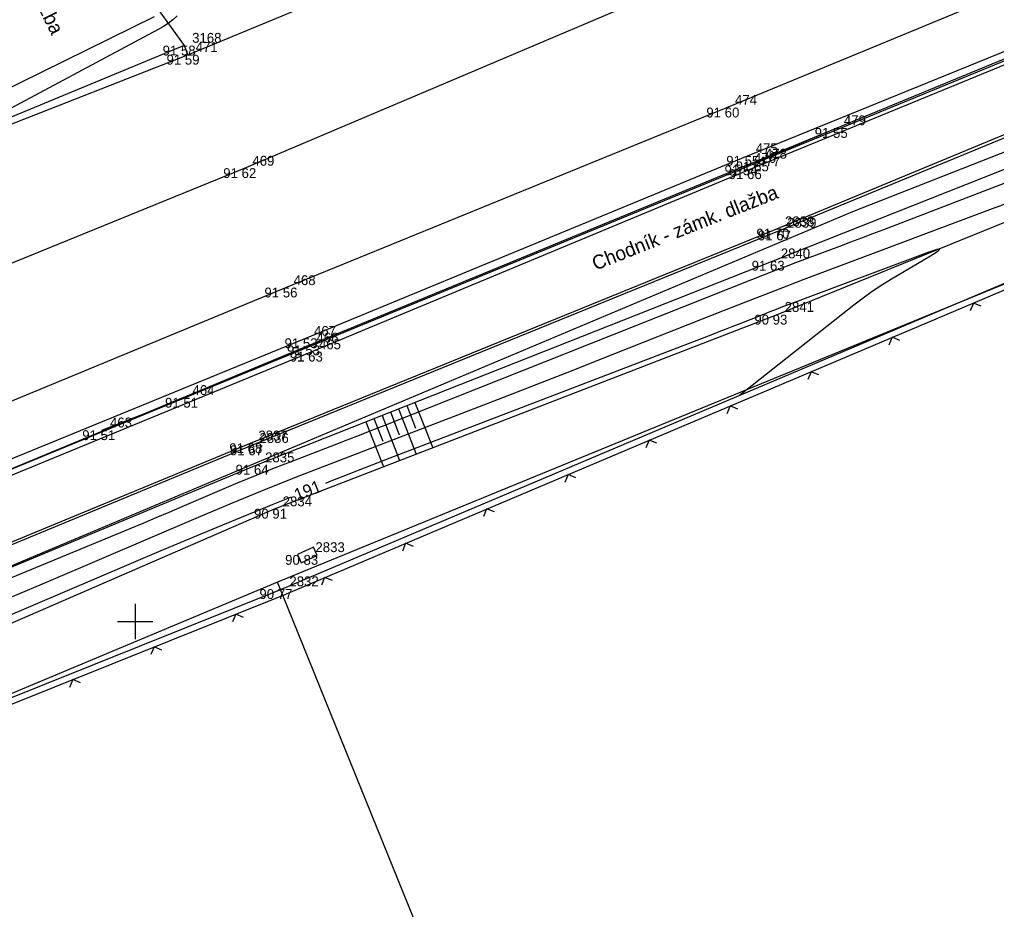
# Model space of a CAD drawing. Extents: x -711081 to -709338, y -1025122 to -1024092.
# Drawn here: x -710178.28 to -710150.55, y -1024708.18 to -1024682.91 of the extents above; entities that cross this region are included whole.
import ezdxf

# ---------------------------------------------------------------- set-up
doc = ezdxf.new("R2010")
doc.units = 0
for name, color, linetype in [('Ex_Contour Labels', 7, 'Continuous'), ('Ex_Major Contours', 7, 'Continuous'), ('Ex_Minor Contours', 7, 'Continuous'), ('Z_body', 7, 'Continuous'), ('Z_body_cisla', 7, 'Continuous'), ('Z_body_vysky_redukovane', 7, 'Continuous'), ('Z_chodnik', 7, 'Continuous'), ('Z_hektometricka_sit', 7, 'Continuous'), ('Z_hrany_paty', 7, 'Continuous'), ('Z_katastr_hranice', 7, 'Continuous'), ('Z_komunikace', 7, 'Continuous'), ('Z_komunikace_osa', 7, 'Continuous'), ('Z_obruba', 7, 'Continuous'), ('Z_pilire', 7, 'Continuous'), ('Z_ploty', 7, 'Continuous'), ('Z_ploty_znacky', 7, 'Continuous'), ('Z_popisy', 7, 'Continuous'), ('Z_rozhranni', 7, 'Continuous'), ('Z_technicke_srafy', 7, 'Continuous'), ('Z_vdz12_plna', 7, 'Continuous'), ('Z_vdz25_plna', 7, 'Continuous'), ('Z_zlabek', 7, 'Continuous')]:
    doc.layers.add(name, color=color, linetype=linetype)

# ---------------------------------------------------------------- blocks, each defined once
blk = doc.blocks.new('POINT_DISPLAY')
blk.add_line((0, 0), (0, 0))
blk = doc.blocks.new('Z666')
for p, q in [((-0.25, 0.13), (-0.25, -0.13)), ((0.25, 0.13), (-0.25, 0.13)), ((0.25, -0.13), (0.25, 0.13)), ((-0.25, -0.13), (0.25, -0.13))]:
    blk.add_line(p, q)
blk = doc.blocks.new('Z212')
for p, q in [((-0.17, 0.17), (0, 0)), ((0, 0), (0.17, 0.17))]:
    blk.add_line(p, q)

msp = doc.modelspace()

# ---------------------------------------------------------------- linework, layer by layer
at = {"layer": 'Ex_Major Contours'}
for points in [[(-710157.84, -1024693.576), (-710154.592, -1024691.006), (-710154.335, -1024690.81), (-710154.073, -1024690.623), (-710153.804, -1024690.445), (-710153.529, -1024690.276), (-710152.418, -1024689.617), (-710152.212, -1024689.487), (-710152.152, -1024689.427), (-710152.237, -1024689.436), (-710152.467, -1024689.515), (-710156.436, -1024691.001), (-710156.618, -1024691.069), (-710156.799, -1024691.139), (-710156.98, -1024691.209), (-710157.161, -1024691.28), (-710157.883, -1024691.567), (-710158.064, -1024691.638), (-710158.245, -1024691.709), (-710158.426, -1024691.779), (-710158.607, -1024691.849), (-710167.887, -1024695.412), (-710169.491, -1024696.036), (-710169.597, -1024696.078)], [(-710170.572, -1024696.468), (-710171.09, -1024696.675), (-710172.682, -1024697.329), (-710174.269, -1024697.997), (-710183.294, -1024701.848)]]:
    msp.add_lwpolyline(points, dxfattribs=at)
at = {"layer": 'Ex_Minor Contours'}
for points in [[(-710173.804, -1024682.808), (-710173.928, -1024682.918), (-710174.06, -1024683.019), (-710174.197, -1024683.111), (-710174.341, -1024683.194), (-710179.337, -1024685.865)], [(-710197.071, -1024706.423), (-710175.143, -1024697.358), (-710174.772, -1024697.204), (-710174.401, -1024697.049), (-710174.031, -1024696.893), (-710173.661, -1024696.736), (-710172.137, -1024696.085), (-710171.79, -1024695.939), (-710171.442, -1024695.796), (-710171.092, -1024695.656), (-710170.741, -1024695.52), (-710169.335, -1024694.98), (-710168.983, -1024694.844), (-710168.632, -1024694.708), (-710168.282, -1024694.571), (-710167.931, -1024694.432), (-710157.492, -1024690.29), (-710157.181, -1024690.168), (-710156.87, -1024690.047), (-710156.559, -1024689.928), (-710156.246, -1024689.81), (-710154.996, -1024689.342), (-710154.683, -1024689.224), (-710154.371, -1024689.106), (-710154.059, -1024688.988), (-710153.747, -1024688.868), (-710143.533, -1024684.942)], [(-710178.479, -1024699.291), (-710177.449, -1024698.853), (-710173.203, -1024697.041), (-710172.236, -1024696.634), (-710171.266, -1024696.236), (-710170.292, -1024695.846), (-710169.314, -1024695.466), (-710165.096, -1024693.846), (-710164.267, -1024693.527), (-710163.44, -1024693.205), (-710162.613, -1024692.881), (-710161.787, -1024692.555), (-710158.486, -1024691.245), (-710157.66, -1024690.92), (-710156.833, -1024690.599), (-710156.003, -1024690.281), (-710155.173, -1024689.968), (-710150.656, -1024688.277), (-710150.091, -1024688.064)]]:
    msp.add_lwpolyline(points, dxfattribs=at)
at = {"layer": 'Z_chodnik'}
for p, q in [((-710156.78, -1024688.85), (-710142.69, -1024683)), ((-710171.72, -1024694.94), (-710156.78, -1024688.85)), ((-710188.14, -1024701.73), (-710171.72, -1024694.94))]:
    msp.add_line(p, q, dxfattribs=at)
at = {"layer": 'Z_hektometricka_sit'}
for p, q in [((-710175, -1024699.5), (-710175, -1024700.5)), ((-710175.5, -1024700), (-710174.5, -1024700))]:
    msp.add_line(p, q, dxfattribs=at)
at = {"layer": 'Z_hrany_paty'}
for p, q in [((-710156.89, -1024689.76), (-710141.8, -1024683.79)), ((-710156.79, -1024691.29), (-710146.23, -1024687)), ((-710171.54, -1024695.55), (-710156.89, -1024689.76)), ((-710171.04, -1024696.8), (-710156.79, -1024691.29)), ((-710198.92, -1024706.96), (-710171.54, -1024695.55)), ((-710187.68, -1024704.02), (-710171.04, -1024696.8))]:
    msp.add_line(p, q, dxfattribs=at)
at = {"layer": 'Z_katastr_hranice'}
for p, q in [((-710109.15, -1024670.43), (-710154.63, -1024688.37)), ((-710173.64, -1024693.67), (-710138.49, -1024679.21)), ((-710178.98, -1024685.05), (-710174.45, -1024682.82)), ((-710139.45, -1024685.96), (-710170.96, -1024698.88)), ((-710154.63, -1024688.37), (-710250.66, -1024728.78)), ((-710240.27, -1024721.05), (-710173.64, -1024693.67)), ((-710170.96, -1024698.88), (-710186.64, -1024705.45)), ((-710155.77, -1024736.33), (-710170.96, -1024698.88))]:
    msp.add_line(p, q, dxfattribs=at)
at = {"layer": 'Z_komunikace'}
for p, q in [((-710173.5, -1024683.91), (-710160.75, -1024678.63)), ((-710157.66, -1024687.05), (-710143.73, -1024681.3)), ((-710179.63, -1024686.31), (-710173.5, -1024683.91)), ((-710170.08, -1024692.16), (-710157.66, -1024687.05)), ((-710183.71, -1024697.82), (-710170.08, -1024692.16))]:
    msp.add_line(p, q, dxfattribs=at)
at = {"layer": 'Z_komunikace_osa'}
for p, q in [((-710171.89, -1024687.13), (-710159.43, -1024681.84)), ((-710186.03, -1024692.89), (-710171.89, -1024687.13))]:
    msp.add_line(p, q, dxfattribs=at)
at = {"layer": 'Z_obruba'}
for p, q in [((-710157.54, -1024687.16), (-710143.69, -1024681.47)), ((-710156.71, -1024688.9), (-710142.66, -1024683.1)), ((-710170, -1024692.34), (-710157.54, -1024687.16)), ((-710171.7, -1024695), (-710156.71, -1024688.9)), ((-710183.61, -1024697.94), (-710170, -1024692.34)), ((-710188.08, -1024701.79), (-710171.7, -1024695))]:
    msp.add_line(p, q, dxfattribs=at)
at = {"layer": 'Z_ploty'}
for p, q in [((-710170.84, -1024699.08), (-710145.97, -1024688.55)), ((-710170.77, -1024699.24), (-710145.9, -1024688.71)), ((-710184.96, -1024704.75), (-710170.84, -1024699.08)), ((-710184.89, -1024704.91), (-710170.77, -1024699.24))]:
    msp.add_line(p, q, dxfattribs=at)
at = {"layer": 'Z_rozhranni'}
for p, q in [((-710174.92, -1024681.81), (-710173.61, -1024683.65)), ((-710173.61, -1024683.65), (-710179.69, -1024686.16)), ((-710173.61, -1024683.65), (-710173.5, -1024683.91))]:
    msp.add_line(p, q, dxfattribs=at)
at = {"layer": 'Z_technicke_srafy'}
for p, q in [((-710167.06, -1024693.78), (-710166.55, -1024695.07)), ((-710167.75, -1024694.05), (-710167.5, -1024694.7)), ((-710167.52, -1024693.96), (-710167.02, -1024695.25)), ((-710167.29, -1024693.87), (-710167.04, -1024694.51)), ((-710168.45, -1024694.33), (-710167.95, -1024695.61)), ((-710168.22, -1024694.24), (-710167.97, -1024694.88)), ((-710167.99, -1024694.15), (-710167.49, -1024695.43))]:
    msp.add_line(p, q, dxfattribs=at)
at = {"layer": 'Z_vdz12_plna'}
for p, q in [((-710157.61, -1024686.78), (-710143.76, -1024681.14)), ((-710170.15, -1024691.96), (-710157.61, -1024686.78)), ((-710183.83, -1024697.56), (-710170.15, -1024691.96))]:
    msp.add_line(p, q, dxfattribs=at)
at = {"layer": 'Z_vdz25_plna'}
for p, q in [((-710158.2, -1024685.41), (-710144.27, -1024679.64)), ((-710170.72, -1024690.52), (-710158.2, -1024685.41)), ((-710184.38, -1024696.16), (-710170.72, -1024690.52))]:
    msp.add_line(p, q, dxfattribs=at)
at = {"layer": 'Z_zlabek'}
for p, q in [((-710157.34, -1024686.94), (-710155.1, -1024685.99)), ((-710175.94, -1024694.57), (-710173.59, -1024693.65))]:
    msp.add_line(p, q, dxfattribs=at)

# ---------------------------------------------------------------- block references
at = {"layer": 'Z_body'}
for p in [(-710173.61, -1024683.65), (-710173.5, -1024683.91), (-710158.2, -1024685.41), (-710155.1, -1024685.99), (-710157.61, -1024686.78), (-710171.89, -1024687.13), (-710157.66, -1024687.05), (-710157.34, -1024686.94), (-710157.54, -1024687.16), (-710156.78, -1024688.85), (-710156.71, -1024688.9), (-710156.89, -1024689.76), (-710170.72, -1024690.52), (-710156.79, -1024691.29), (-710170.15, -1024691.96), (-710170.08, -1024692.16), (-710170, -1024692.34), (-710173.59, -1024693.65), (-710175.94, -1024694.57), (-710171.72, -1024694.94), (-710171.7, -1024695), (-710171.54, -1024695.55), (-710171.04, -1024696.8), (-710170.11, -1024698.11), (-710170.84, -1024699.08)]:
    msp.add_blockref('POINT_DISPLAY', p, dxfattribs=at)
at = {"layer": 'Z_pilire', "rotation": 24.3}
msp.add_blockref('Z666', (-710170.11, -1024698.11), dxfattribs=at)
at = {"layer": 'Z_ploty_znacky'}
for p, rotation in [((-710151.2, -1024690.96), -157.10000000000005), ((-710153.51, -1024691.93), -157.10000000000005), ((-710155.81, -1024692.91), -157.10000000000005), ((-710158.11, -1024693.88), -157.10000000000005), ((-710160.41, -1024694.85), -157.10000000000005), ((-710162.71, -1024695.83), -157.10000000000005), ((-710165.02, -1024696.8), -157.10000000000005), ((-710167.32, -1024697.78), -157.10000000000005), ((-710169.62, -1024698.75), -157.10000000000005), ((-710172.14, -1024699.79), -158.1), ((-710174.46, -1024700.72), -158.1), ((-710176.77, -1024701.65), -158.1)]:
    msp.add_blockref('Z212', p, dxfattribs=dict(at, rotation=rotation))

# ---------------------------------------------------------------- texts
at = {"layer": 'Ex_Contour Labels'}
msp.add_text('191', height=0.35, rotation=21.7908, dxfattribs=at).set_placement((-710170.399, -1024696.587))
at = {"layer": 'Z_body_cisla'}
for s, p in [('3168', (-710173.38, -1024683.57)), ('471', (-710173.28, -1024683.83)), ('474', (-710157.97, -1024685.33)), ('479', (-710154.88, -1024685.91)), ('475', (-710157.38, -1024686.7)), ('478', (-710157.12, -1024686.86)), ('469', (-710171.67, -1024687.06)), ('476', (-710157.43, -1024686.98)), ('477', (-710157.31, -1024687.08)), ('2838', (-710156.55, -1024688.78)), ('2839', (-710156.49, -1024688.82)), ('2840', (-710156.67, -1024689.69)), ('468', (-710170.5, -1024690.45)), ('2841', (-710156.56, -1024691.21)), ('467', (-710169.92, -1024691.89)), ('466', (-710169.85, -1024692.08)), ('465', (-710169.78, -1024692.27)), ('464', (-710173.37, -1024693.57)), ('463', (-710175.71, -1024694.49)), ('2837', (-710171.5, -1024694.86)), ('2836', (-710171.47, -1024694.93)), ('2835', (-710171.31, -1024695.48)), ('2834', (-710170.81, -1024696.73)), ('2833', (-710169.88, -1024698.03)), ('2832', (-710170.62, -1024699))]:
    msp.add_text(s, height=0.28, dxfattribs=at).set_placement(p)
at = {"layer": 'Z_body_vysky_redukovane'}
for s, p in [('91 58', (-710174.217, -1024683.93)), ('91 59', (-710174.107, -1024684.19)), ('91 60', (-710158.783, -1024685.69)), ('91 55', (-710155.707, -1024686.27)), ('91 55', (-710158.217, -1024687.06)), ('91 62', (-710172.497, -1024687.41)), ('91 54', (-710158.267, -1024687.33)), ('91 55', (-710157.947, -1024687.22)), ('91 66', (-710158.147, -1024687.44)), ('91 70', (-710157.363, -1024689.13)), ('91 67', (-710157.317, -1024689.18)), ('91 63', (-710157.497, -1024690.04)), ('91 56', (-710171.327, -1024690.8)), ('90 93', (-710157.42, -1024691.57)), ('91 53', (-710170.757, -1024692.24)), ('91 53', (-710170.687, -1024692.44)), ('91 63', (-710170.607, -1024692.62)), ('91 51', (-710174.15, -1024693.93)), ('91 51', (-710176.5, -1024694.85)), ('91 68', (-710172.327, -1024695.22)), ('91 67', (-710172.307, -1024695.28)), ('91 64', (-710172.147, -1024695.83)), ('90 91', (-710171.623, -1024697.08)), ('90 83', (-710170.74, -1024698.39)), ('90 77', (-710171.47, -1024699.36))]:
    msp.add_text(s, height=0.28, dxfattribs=at).set_placement(p)
at = {"layer": 'Z_popisy'}
for s, rotation, p in [('dlažba', 296.1, (-710178.06, -1024681.96)), ('Chodník - zámk. dlažba', 21.6, (-710161.93, -1024690.04))]:
    msp.add_text(s, height=0.4, rotation=rotation, dxfattribs=at).set_placement(p)

doc.saveas('drawing.dxf')
